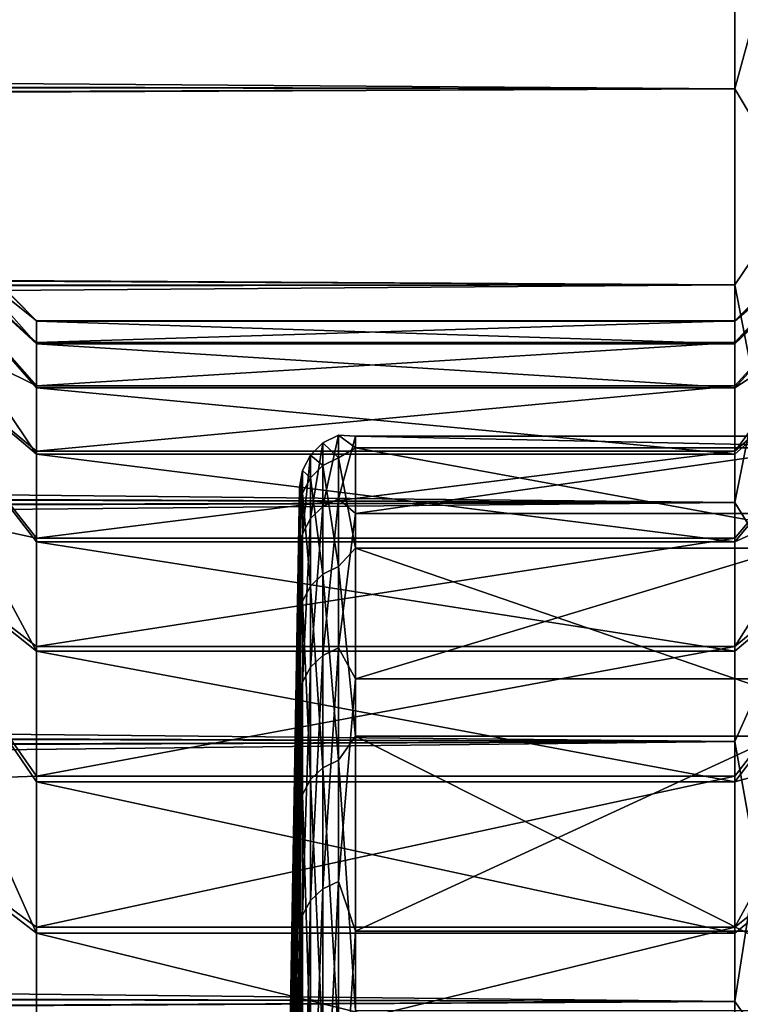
# Model space of a CAD drawing. Header units: metres. Extents: x -22 to 73, y -229 to 22.
# Tile 326 of 447: x 49.12 to 50.41, y 18.02 to 19.78. Entities that reach past the tile are written whole.
import ezdxf

# ---------------------------------------------------------------- set-up
doc = ezdxf.new("R2010")
doc.units = ezdxf.units.M
doc.layers.add('solid_509500_SW0001', color=7, linetype='CONTINUOUS')

msp = doc.modelspace()

# ---------------------------------------------------------------- linework, layer by layer
at = {"layer": 'solid_509500_SW0001'}
for points in [[(50.511261, 20.067514, 61.854393), (50.511261, 19.474037, 60.174686), (50.400002, 19.972187, 61.510643)], [(50.511261, 20.067514, 74.145607), (50.400002, 19.972187, 74.489357), (50.400002, 19.660933, 75.378868)], [(50.511261, 19.474037, 75.82531), (50.511261, 20.067514, 74.145607), (50.400002, 19.660933, 75.378868)], [(50.400002, 19.972187, 61.510643), (50.400002, 19.660933, 60.621128), (13.503396, 19.929052, 61.37936)], [(50.400002, 19.972187, 74.489357), (13.547023, 19.898575, 74.711685), (13.828957, 19.701248, 75.270546)], [(50.400002, 19.660933, 75.378868), (50.400002, 19.972187, 74.489357), (13.828957, 19.701248, 75.270546)], [(50.511261, 19.474037, 60.174686), (50.400002, 19.660933, 60.621128), (50.400002, 19.972187, 61.510643)], [(50.400002, 19.660933, 60.621128), (13.785079, 19.732504, 60.814716), (13.503396, 19.929052, 61.37936)], [(50.900002, 19.75, 68), (50.400002, 19.244701, 68.451614), (50.400002, 19.245459, 67.581856)], [(50.900002, 19.75, 68), (50.900002, 19.674845, 69.721329), (50.400002, 19.244701, 68.451614)], [(50.900002, 19.75, 68), (50.400002, 19.245459, 67.581856), (50.400002, 19.206928, 66.71299)], [(50.900002, 19.674845, 66.278671), (50.900002, 19.75, 68), (50.400002, 19.206928, 66.71299)], [(50.400002, 19.660933, 60.621128), (14.084914, 19.518549, 60.252338), (13.785079, 19.732504, 60.814716)], [(50.400002, 19.660933, 75.378868), (13.828957, 19.701248, 75.270546), (14.12989, 19.485779, 75.829712)], [(50.900002, 19.674845, 69.721329), (50.400002, 19.125416, 70.186546), (50.400002, 19.204662, 69.320389)], [(50.900002, 19.674845, 69.721329), (50.900002, 19.449953, 71.42955), (50.400002, 19.125416, 70.186546)], [(50.900002, 19.674845, 69.721329), (50.400002, 19.204662, 69.320389), (50.400002, 19.244701, 68.451614)], [(50.900002, 19.674845, 66.278671), (50.400002, 19.206928, 66.71299), (50.400002, 19.12919, 65.846733)], [(50.900002, 19.674845, 66.278671), (50.400002, 19.12919, 65.846733), (50.400002, 19.012403, 64.984871)], [(50.900002, 19.449953, 64.57045), (50.900002, 19.674845, 66.278671), (50.400002, 19.012403, 64.984871)], [(50.400002, 19.660933, 60.621128), (50.400002, 19.310083, 59.746475), (14.084914, 19.518549, 60.252338)], [(50.400002, 19.310083, 76.253525), (50.400002, 19.660933, 75.378868), (14.12989, 19.485779, 75.829712)], [(50.511261, 19.474037, 60.174686), (50.400002, 19.310083, 59.746475), (50.400002, 19.660933, 60.621128)], [(50.511261, 19.474037, 75.82531), (50.400002, 19.660933, 75.378868), (50.400002, 19.310083, 76.253525)], [(48.799999, 19.6, 68), (49.150002, 19.245459, 67.581856), (49.150002, 19.244701, 68.451614)], [(48.799999, 19.6, 68), (48.799999, 19.525415, 66.291748), (49.150002, 19.245459, 67.581856)], [(48.799999, 19.6, 68), (49.150002, 19.244701, 68.451614), (49.150002, 19.204662, 69.320389)], [(48.799999, 19.525415, 69.708252), (48.799999, 19.6, 68), (49.150002, 19.204662, 69.320389)], [(48.799999, 19.525415, 66.291748), (49.150002, 19.12919, 65.846733), (49.150002, 19.206928, 66.71299)], [(48.799999, 19.525415, 66.291748), (48.799999, 19.302233, 64.596497), (49.150002, 19.12919, 65.846733)], [(48.799999, 19.525415, 66.291748), (49.150002, 19.206928, 66.71299), (49.150002, 19.245459, 67.581856)], [(48.799999, 19.525415, 69.708252), (49.150002, 19.204662, 69.320389), (49.150002, 19.125416, 70.186546)], [(48.799999, 19.525415, 69.708252), (49.150002, 19.125416, 70.186546), (49.150002, 19.007137, 71.048157)], [(48.799999, 19.302233, 71.403503), (48.799999, 19.525415, 69.708252), (49.150002, 19.007137, 71.048157)], [(50.400002, 19.310083, 59.746475), (14.387745, 19.297123, 59.716221), (14.084914, 19.518549, 60.252338)], [(50.400002, 19.310083, 76.253525), (14.12989, 19.485779, 75.829712), (14.434284, 19.262398, 76.364212)], [(50.511261, 19.474037, 60.174686), (50.511261, 18.74025, 58.551365), (50.400002, 19.310083, 59.746475)], [(50.511261, 19.474037, 75.82531), (50.400002, 19.310083, 76.253525), (50.400002, 18.920345, 77.111557)], [(50.511261, 18.74025, 77.448631), (50.511261, 19.474037, 75.82531), (50.400002, 18.920345, 77.111557)], [(50.900002, 19.449953, 71.42955), (50.400002, 18.850044, 71.903633), (50.400002, 19.007137, 71.048157)], [(50.900002, 19.449953, 71.42955), (50.900002, 19.077036, 73.111679), (50.400002, 18.850044, 71.903633)], [(50.900002, 19.449953, 71.42955), (50.400002, 19.007137, 71.048157), (50.400002, 19.125416, 70.186546)], [(50.900002, 19.449953, 64.57045), (50.400002, 19.012403, 64.984871), (50.400002, 18.85681, 64.129181)], [(50.900002, 19.449953, 64.57045), (50.400002, 18.85681, 64.129181), (50.400002, 18.662714, 63.281357)], [(50.900002, 19.077036, 62.888325), (50.900002, 19.449953, 64.57045), (50.400002, 18.662714, 63.281357)], [(50.400002, 19.310083, 59.746475), (50.400002, 18.920345, 58.888443), (14.387745, 19.297123, 59.716221)], [(50.400002, 18.920345, 58.888443), (14.685101, 19.074324, 59.215343), (14.387745, 19.297123, 59.716221)], [(50.400002, 19.310083, 76.253525), (14.434284, 19.262398, 76.364212), (14.730822, 19.039371, 76.860153)], [(50.400002, 18.920345, 77.111557), (50.400002, 19.310083, 76.253525), (14.730822, 19.039371, 76.860153)], [(48.799999, 19.302233, 64.596497), (49.150002, 18.85681, 64.129181), (49.150002, 19.012403, 64.984871)], [(48.799999, 19.302233, 64.596497), (48.799999, 18.932146, 62.927147), (49.150002, 18.85681, 64.129181)], [(48.799999, 19.302233, 64.596497), (49.150002, 19.012403, 64.984871), (49.150002, 19.12919, 65.846733)], [(48.799999, 19.302233, 71.403503), (49.150002, 19.007137, 71.048157), (49.150002, 18.850044, 71.903633)], [(48.799999, 19.302233, 71.403503), (49.150002, 18.850044, 71.903633), (49.150002, 18.654491, 72.751045)], [(48.799999, 18.932146, 73.072853), (48.799999, 19.302233, 71.403503), (49.150002, 18.654491, 72.751045)], [(50.511261, 18.74025, 58.551365), (50.400002, 18.920345, 58.888443), (50.400002, 19.310083, 59.746475)], [(49.150002, 19.245459, 67.581856), (50.400002, 19.245459, 67.581856), (50.400002, 19.244701, 68.451614)], [(49.150002, 19.244701, 68.451614), (49.150002, 19.245459, 67.581856), (50.400002, 19.244701, 68.451614)], [(49.150002, 19.206928, 66.71299), (50.400002, 19.206928, 66.71299), (50.400002, 19.245459, 67.581856)], [(49.150002, 19.245459, 67.581856), (49.150002, 19.206928, 66.71299), (50.400002, 19.245459, 67.581856)], [(49.150002, 19.244701, 68.451614), (50.400002, 19.244701, 68.451614), (50.400002, 19.204662, 69.320389)], [(49.150002, 19.204662, 69.320389), (49.150002, 19.244701, 68.451614), (50.400002, 19.204662, 69.320389)], [(49.150002, 19.12919, 65.846733), (50.400002, 19.12919, 65.846733), (50.400002, 19.206928, 66.71299)], [(49.150002, 19.206928, 66.71299), (49.150002, 19.12919, 65.846733), (50.400002, 19.206928, 66.71299)], [(49.150002, 19.204662, 69.320389), (50.400002, 19.204662, 69.320389), (50.400002, 19.125416, 70.186546)], [(49.150002, 19.125416, 70.186546), (49.150002, 19.204662, 69.320389), (50.400002, 19.125416, 70.186546)], [(49.150002, 19.012403, 64.984871), (50.400002, 19.012403, 64.984871), (50.400002, 19.12919, 65.846733)], [(49.150002, 19.12919, 65.846733), (49.150002, 19.012403, 64.984871), (50.400002, 19.12919, 65.846733)], [(49.150002, 19.125416, 70.186546), (50.400002, 19.125416, 70.186546), (50.400002, 19.007137, 71.048157)], [(49.150002, 19.007137, 71.048157), (49.150002, 19.125416, 70.186546), (50.400002, 19.007137, 71.048157)], [(50.400002, 18.920345, 58.888443), (14.975471, 18.851667, 58.747181), (14.685101, 19.074324, 59.215343)], [(50.900002, 19.077036, 73.111679), (50.400002, 18.420834, 73.58886), (50.400002, 18.654491, 72.751045)], [(50.900002, 19.077036, 73.111679), (50.900002, 18.558929, 74.754898), (50.400002, 18.420834, 73.58886)], [(50.900002, 19.077036, 73.111679), (50.400002, 18.654491, 72.751045), (50.400002, 18.850044, 71.903633)], [(50.900002, 19.077036, 62.888325), (50.400002, 18.662714, 63.281357), (50.400002, 18.430536, 62.443218)], [(50.900002, 19.077036, 62.888325), (50.400002, 18.430536, 62.443218), (50.400002, 18.160715, 61.616356)], [(50.900002, 18.558929, 61.245102), (50.900002, 19.077036, 62.888325), (50.400002, 18.160715, 61.616356)], [(50.400002, 18.920345, 77.111557), (14.730822, 19.039371, 76.860153), (15.017339, 18.818947, 77.319183)], [(49.6628, 18.913515, 70.114502), (49.690479, 18.927324, 70.116043), (49.690479, 19.040913, 68.406052)], [(49.6628, 19.02702, 68.405754), (49.690479, 19.040913, 68.406052), (49.690479, 19.000326, 66.692772)], [(49.6628, 19.02702, 68.405754), (49.6628, 18.913515, 70.114502), (49.690479, 19.040913, 68.406052)], [(49.690479, 19.040913, 68.406052), (49.720963, 19.039129, 68.643486), (49.720963, 19.018393, 66.903069)], [(49.690479, 19.000326, 66.692772), (49.690479, 19.040913, 68.406052), (49.720963, 19.018393, 66.903069)], [(49.690479, 19.040913, 68.406052), (49.690479, 18.927324, 70.116043), (49.720963, 19.039129, 68.643486)], [(49.690479, 18.927324, 70.116043), (49.720963, 18.900927, 70.37854), (49.720963, 19.039129, 68.643486)], [(49.720963, 18.900927, 70.37854), (50.700001, 18.900927, 70.37854), (50.700001, 19.039129, 68.643486)], [(49.720963, 19.039129, 68.643486), (50.700001, 19.039129, 68.643486), (50.700001, 19.018393, 66.903069)], [(49.720963, 18.900927, 70.37854), (50.700001, 19.039129, 68.643486), (49.720963, 19.039129, 68.643486)], [(49.720963, 19.039129, 68.643486), (50.700001, 19.018393, 66.903069), (49.720963, 19.018393, 66.903069)], [(49.150002, 18.85681, 64.129181), (50.400002, 18.85681, 64.129181), (50.400002, 19.012403, 64.984871)], [(49.150002, 19.012403, 64.984871), (49.150002, 18.85681, 64.129181), (50.400002, 19.012403, 64.984871)], [(49.640697, 18.891951, 70.112091), (49.6628, 18.913515, 70.114502), (49.6628, 19.02702, 68.405754)], [(49.640697, 19.005327, 68.405289), (49.6628, 19.02702, 68.405754), (49.6628, 18.986464, 66.693726)], [(49.640697, 19.005327, 68.405289), (49.640697, 18.891951, 70.112091), (49.6628, 19.02702, 68.405754)], [(49.6628, 18.986464, 66.693726), (49.6628, 19.02702, 68.405754), (49.690479, 19.000326, 66.692772)], [(49.690479, 19.000326, 66.692772), (49.720963, 19.018393, 66.903069), (49.720963, 18.83889, 65.171806)], [(49.720963, 19.018393, 66.903069), (50.700001, 19.018393, 66.903069), (50.700001, 18.83889, 65.171806)], [(49.720963, 19.018393, 66.903069), (50.700001, 18.83889, 65.171806), (49.720963, 18.83889, 65.171806)], [(49.150002, 19.007137, 71.048157), (50.400002, 19.007137, 71.048157), (50.400002, 18.850044, 71.903633)], [(49.150002, 18.850044, 71.903633), (49.150002, 19.007137, 71.048157), (50.400002, 18.850044, 71.903633)], [(49.640697, 19.005327, 68.405289), (49.626297, 18.977911, 68.404709), (49.626297, 18.864698, 70.109039)], [(49.640697, 18.964815, 66.695213), (49.626297, 18.977911, 68.404709), (49.640697, 19.005327, 68.405289)], [(49.640697, 19.005327, 68.405289), (49.626297, 18.864698, 70.109039), (49.640697, 18.891951, 70.112091)], [(49.640697, 18.964815, 66.695213), (49.640697, 19.005327, 68.405289), (49.6628, 18.986464, 66.693726)], [(49.6628, 18.986464, 66.693726), (49.690479, 19.000326, 66.692772), (49.690479, 18.805891, 64.990074)], [(49.690479, 18.805891, 64.990074), (49.690479, 19.000326, 66.692772), (49.720963, 18.83889, 65.171806)], [(49.626297, 18.977911, 68.404709), (49.620975, 18.947437, 68.40406), (49.620975, 18.91007, 69.256126)], [(49.626297, 18.977911, 68.404709), (49.626297, 18.93746, 66.69709), (49.620975, 18.947437, 68.40406)], [(49.626297, 18.977911, 68.404709), (49.620975, 18.91007, 69.256126), (49.620975, 18.834406, 70.105659)], [(49.626297, 18.864698, 70.109039), (49.626297, 18.977911, 68.404709), (49.620975, 18.834406, 70.105659)], [(49.640697, 18.964815, 66.695213), (49.626297, 18.93746, 66.69709), (49.626297, 18.977911, 68.404709)], [(49.640697, 18.964815, 66.695213), (49.6628, 18.986464, 66.693726), (49.6628, 18.792171, 64.992264)], [(49.6628, 18.792171, 64.992264), (49.6628, 18.986464, 66.693726), (49.690479, 18.805891, 64.990074)], [(49.640697, 18.770744, 64.995697), (49.626297, 18.93746, 66.69709), (49.640697, 18.964815, 66.695213)], [(49.640697, 18.770744, 64.995697), (49.640697, 18.964815, 66.695213), (49.6628, 18.792171, 64.992264)], [(49.603432, 17.945564, 68.18425), (49.620975, 18.947437, 68.40406), (49.620975, 18.94643, 67.55117)], [(49.603432, 17.917906, 69.01284), (49.620975, 18.91007, 69.256126), (49.620975, 18.947437, 68.40406)], [(49.603432, 17.945564, 68.18425), (49.603432, 17.917906, 69.01284), (49.620975, 18.947437, 68.40406)], [(49.603432, 17.934925, 67.355263), (49.620975, 18.94643, 67.55117), (49.620975, 18.907049, 66.699188)], [(49.603432, 17.934925, 67.355263), (49.603432, 17.945564, 68.18425), (49.620975, 18.94643, 67.55117)], [(49.626297, 18.93746, 66.69709), (49.620975, 18.94643, 67.55117), (49.620975, 18.947437, 68.40406)], [(49.626297, 18.93746, 66.69709), (49.620975, 18.907049, 66.699188), (49.620975, 18.94643, 67.55117)], [(48.799999, 18.932146, 62.927147), (49.150002, 18.430536, 62.443218), (49.150002, 18.662714, 63.281357)], [(48.799999, 18.932146, 62.927147), (48.799999, 18.417974, 61.296406), (49.150002, 18.430536, 62.443218)], [(48.799999, 18.932146, 62.927147), (49.150002, 18.662714, 63.281357), (49.150002, 18.85681, 64.129181)], [(48.799999, 18.932146, 73.072853), (49.150002, 18.654491, 72.751045), (49.150002, 18.420834, 73.58886)], [(48.799999, 18.932146, 73.072853), (49.150002, 18.420834, 73.58886), (49.150002, 18.149605, 74.415169)], [(48.799999, 18.417974, 74.703598), (48.799999, 18.932146, 73.072853), (49.150002, 18.149605, 74.415169)], [(49.626297, 18.93746, 66.69709), (49.626297, 18.743668, 65.000031), (49.620975, 18.907049, 66.699188)], [(49.640697, 18.770744, 64.995697), (49.626297, 18.743668, 65.000031), (49.626297, 18.93746, 66.69709)], [(49.6628, 18.646864, 71.806122), (49.690479, 18.660479, 71.808907), (49.690479, 18.927324, 70.116043)], [(49.6628, 18.913515, 70.114502), (49.6628, 18.646864, 71.806122), (49.690479, 18.927324, 70.116043)], [(49.690479, 18.927324, 70.116043), (49.690479, 18.660479, 71.808907), (49.720963, 18.900927, 70.37854)], [(50.400002, 18.920345, 58.888443), (50.400002, 18.492506, 58.048759), (14.975471, 18.851667, 58.747181)], [(50.400002, 18.920345, 77.111557), (15.017339, 18.818947, 77.319183), (15.300281, 18.596172, 77.756149)], [(50.400002, 18.492506, 77.951241), (50.400002, 18.920345, 77.111557), (15.300281, 18.596172, 77.756149)], [(49.603432, 17.852011, 69.839272), (49.620975, 18.834406, 70.105659), (49.620975, 18.91007, 69.256126)], [(49.603432, 17.917906, 69.01284), (49.603432, 17.852011, 69.839272), (49.620975, 18.91007, 69.256126)], [(49.603432, 17.886011, 66.527657), (49.620975, 18.907049, 66.699188), (49.620975, 18.829378, 65.849838)], [(49.603432, 17.886011, 66.527657), (49.603432, 17.934925, 67.355263), (49.620975, 18.907049, 66.699188)], [(49.626297, 18.743668, 65.000031), (49.620975, 18.829378, 65.849838), (49.620975, 18.907049, 66.699188)], [(49.640697, 18.625605, 71.801788), (49.6628, 18.646864, 71.806122), (49.6628, 18.913515, 70.114502)], [(49.640697, 18.891951, 70.112091), (49.640697, 18.625605, 71.801788), (49.6628, 18.913515, 70.114502)], [(50.511261, 18.74025, 58.551365), (50.400002, 18.492506, 58.048759), (50.400002, 18.920345, 58.888443)], [(50.511261, 18.74025, 77.448631), (50.400002, 18.920345, 77.111557), (50.400002, 18.492506, 77.951241)], [(49.640697, 18.891951, 70.112091), (49.626297, 18.864698, 70.109039), (49.626297, 18.598738, 71.796303)], [(49.640697, 18.891951, 70.112091), (49.626297, 18.598738, 71.796303), (49.640697, 18.625605, 71.801788)], [(49.690479, 18.660479, 71.808907), (49.720963, 18.604942, 72.093735), (49.720963, 18.900927, 70.37854)], [(49.720963, 18.604942, 72.093735), (50.700001, 18.604942, 72.093735), (50.700001, 18.900927, 70.37854)], [(49.720963, 18.604942, 72.093735), (50.700001, 18.900927, 70.37854), (49.720963, 18.900927, 70.37854)], [(49.150002, 18.662714, 63.281357), (50.400002, 18.662714, 63.281357), (50.400002, 18.85681, 64.129181)], [(49.150002, 18.85681, 64.129181), (49.150002, 18.662714, 63.281357), (50.400002, 18.85681, 64.129181)], [(49.626297, 18.864698, 70.109039), (49.620975, 18.834406, 70.105659), (49.620975, 18.720596, 70.95092)], [(49.626297, 18.864698, 70.109039), (49.620975, 18.720596, 70.95092), (49.620975, 18.568871, 71.790207)], [(49.626297, 18.598738, 71.796303), (49.626297, 18.864698, 70.109039), (49.620975, 18.568871, 71.790207)], [(50.400002, 18.492506, 58.048759), (15.263559, 18.62553, 58.300018), (14.975471, 18.851667, 58.747181)], [(49.150002, 18.850044, 71.903633), (50.400002, 18.850044, 71.903633), (50.400002, 18.654491, 72.751045)], [(49.150002, 18.654491, 72.751045), (49.150002, 18.850044, 71.903633), (50.400002, 18.654491, 72.751045)], [(49.690479, 18.805891, 64.990074), (49.720963, 18.83889, 65.171806), (49.720963, 18.502123, 63.464149)], [(49.720963, 18.83889, 65.171806), (50.700001, 18.83889, 65.171806), (50.700001, 18.502123, 63.464149)], [(49.720963, 18.83889, 65.171806), (50.700001, 18.502123, 63.464149), (49.720963, 18.502123, 63.464149)], [(49.603432, 17.748018, 70.661774), (49.620975, 18.720596, 70.95092), (49.620975, 18.834406, 70.105659)], [(49.603432, 17.852011, 69.839272), (49.603432, 17.748018, 70.661774), (49.620975, 18.834406, 70.105659)], [(49.603432, 17.798929, 65.703186), (49.620975, 18.829378, 65.849838), (49.620975, 18.71357, 65.004845)], [(49.603432, 17.798929, 65.703186), (49.603432, 17.886011, 66.527657), (49.620975, 18.829378, 65.849838)], [(49.626297, 18.743668, 65.000031), (49.620975, 18.71357, 65.004845), (49.620975, 18.829378, 65.849838)], [(49.6628, 18.792171, 64.992264), (49.690479, 18.805891, 64.990074), (49.690479, 18.459185, 63.311745)], [(49.690479, 18.459185, 63.311745), (49.690479, 18.805891, 64.990074), (49.720963, 18.502123, 63.464149)], [(49.640697, 18.770744, 64.995697), (49.6628, 18.792171, 64.992264), (49.6628, 18.445717, 63.315166)], [(49.6628, 18.445717, 63.315166), (49.6628, 18.792171, 64.992264), (49.690479, 18.459185, 63.311745)], [(49.640697, 18.424686, 63.320507), (49.626297, 18.743668, 65.000031), (49.640697, 18.770744, 64.995697)], [(49.640697, 18.424686, 63.320507), (49.640697, 18.770744, 64.995697), (49.6628, 18.445717, 63.315166)], [(49.626297, 18.743668, 65.000031), (49.626297, 18.398109, 63.327259), (49.620975, 18.71357, 65.004845)], [(49.640697, 18.424686, 63.320507), (49.626297, 18.398109, 63.327259), (49.626297, 18.743668, 65.000031)], [(50.511261, 18.74025, 58.551365), (50.511261, 17.871437, 56.99612), (50.400002, 18.492506, 58.048759)], [(50.511261, 18.74025, 77.448631), (50.400002, 18.492506, 77.951241), (50.400002, 18.027424, 78.770882)], [(50.511261, 17.871437, 79.003883), (50.511261, 18.74025, 77.448631), (50.400002, 18.027424, 78.770882)], [(49.603432, 17.606152, 71.4786), (49.620975, 18.568871, 71.790207), (49.620975, 18.720596, 70.95092)], [(49.603432, 17.748018, 70.661774), (49.603432, 17.606152, 71.4786), (49.620975, 18.720596, 70.95092)], [(49.603432, 17.673862, 64.883621), (49.620975, 18.71357, 65.004845), (49.620975, 18.559862, 64.165924)], [(49.603432, 17.673862, 64.883621), (49.603432, 17.798929, 65.703186), (49.620975, 18.71357, 65.004845)], [(49.626297, 18.398109, 63.327259), (49.620975, 18.559862, 64.165924), (49.620975, 18.71357, 65.004845)], [(49.150002, 18.430536, 62.443218), (50.400002, 18.430536, 62.443218), (50.400002, 18.662714, 63.281357)], [(49.150002, 18.662714, 63.281357), (49.150002, 18.430536, 62.443218), (50.400002, 18.662714, 63.281357)], [(49.6628, 18.229229, 73.466934), (49.690479, 18.242538, 73.470924), (49.690479, 18.660479, 71.808907)], [(49.6628, 18.646864, 71.806122), (49.6628, 18.229229, 73.466934), (49.690479, 18.660479, 71.808907)], [(49.690479, 18.660479, 71.808907), (49.690479, 18.242538, 73.470924), (49.720963, 18.604942, 72.093735)], [(49.150002, 18.654491, 72.751045), (50.400002, 18.654491, 72.751045), (50.400002, 18.420834, 73.58886)], [(49.150002, 18.420834, 73.58886), (49.150002, 18.654491, 72.751045), (50.400002, 18.420834, 73.58886)], [(49.640697, 18.208445, 73.460701), (49.6628, 18.229229, 73.466934), (49.6628, 18.646864, 71.806122)], [(49.640697, 18.625605, 71.801788), (49.640697, 18.208445, 73.460701), (49.6628, 18.646864, 71.806122)], [(50.400002, 18.492506, 58.048759), (15.55497, 18.391216, 57.862782), (15.263559, 18.62553, 58.300018)], [(49.640697, 18.625605, 71.801788), (49.626297, 18.598738, 71.796303), (49.626297, 18.18218, 73.45282)], [(49.640697, 18.625605, 71.801788), (49.626297, 18.18218, 73.45282), (49.640697, 18.208445, 73.460701)], [(50.400002, 18.492506, 77.951241), (15.300281, 18.596172, 77.756149), (15.588497, 18.363661, 78.18705)], [(49.626297, 18.598738, 71.796303), (49.620975, 18.568871, 71.790207), (49.620975, 18.379539, 72.621819)], [(49.626297, 18.598738, 71.796303), (49.620975, 18.379539, 72.621819), (49.620975, 18.152983, 73.444069)], [(49.626297, 18.18218, 73.45282), (49.626297, 18.598738, 71.796303), (49.620975, 18.152983, 73.444069)], [(49.690479, 18.242538, 73.470924), (49.720963, 18.153643, 73.77475), (49.720963, 18.604942, 72.093735)], [(49.720963, 18.153643, 73.77475), (50.700001, 18.153643, 73.77475), (50.700001, 18.604942, 72.093735)], [(49.720963, 18.153643, 73.77475), (50.700001, 18.604942, 72.093735), (49.720963, 18.604942, 72.093735)], [(49.603432, 17.426712, 72.288002), (49.620975, 18.379539, 72.621819), (49.620975, 18.568871, 71.790207)], [(49.603432, 17.606152, 71.4786), (49.603432, 17.426712, 72.288002), (49.620975, 18.568871, 71.790207)], [(49.603432, 17.511078, 64.070709), (49.620975, 18.559862, 64.165924), (49.620975, 18.368565, 63.334763)], [(49.603432, 17.511078, 64.070709), (49.603432, 17.673862, 64.883621), (49.620975, 18.559862, 64.165924)], [(49.626297, 18.398109, 63.327259), (49.620975, 18.368565, 63.334763), (49.620975, 18.559862, 64.165924)], [(50.900002, 18.558929, 74.754898), (50.400002, 17.841291, 75.228477), (50.400002, 18.149605, 74.415169)], [(50.900002, 18.558929, 74.754898), (50.900002, 17.899578, 76.34671), (50.400002, 17.841291, 75.228477)], [(50.900002, 18.558929, 74.754898), (50.400002, 18.149605, 74.415169), (50.400002, 18.420834, 73.58886)], [(50.900002, 18.558929, 61.245102), (50.400002, 18.160715, 61.616356), (50.400002, 17.853851, 60.802605)], [(50.900002, 18.558929, 61.245102), (50.400002, 17.853851, 60.802605), (50.400002, 17.510506, 60.003456)], [(50.900002, 17.899578, 59.65329), (50.900002, 18.558929, 61.245102), (50.400002, 17.510506, 60.003456)], [(49.690479, 18.459185, 63.311745), (49.720963, 18.502123, 63.464149), (49.720963, 18.0109, 61.794361)], [(49.720963, 18.502123, 63.464149), (50.700001, 18.502123, 63.464149), (50.700001, 18.0109, 61.794361)], [(49.720963, 18.502123, 63.464149), (50.700001, 18.0109, 61.794361), (49.720963, 18.0109, 61.794361)], [(50.400002, 18.492506, 58.048759), (50.400002, 18.027424, 57.229115), (15.55497, 18.391216, 57.862782)], [(50.400002, 18.492506, 77.951241), (15.588497, 18.363661, 78.18705), (15.893443, 18.111414, 78.629051)], [(50.400002, 18.027424, 78.770882), (50.400002, 18.492506, 77.951241), (15.893443, 18.111414, 78.629051)], [(50.511261, 17.871437, 56.99612), (50.400002, 18.027424, 57.229115), (50.400002, 18.492506, 58.048759)], [(49.6628, 18.445717, 63.315166), (49.690479, 18.459185, 63.311745), (49.690479, 17.963013, 61.671383)], [(49.690479, 17.963013, 61.671383), (49.690479, 18.459185, 63.311745), (49.720963, 18.0109, 61.794361)], [(48.799999, 18.417974, 61.296406), (49.150002, 18.160715, 61.616356), (49.150002, 18.430536, 62.443218)], [(49.150002, 18.160715, 61.616356), (50.400002, 18.160715, 61.616356), (50.400002, 18.430536, 62.443218)], [(49.150002, 18.430536, 62.443218), (49.150002, 18.160715, 61.616356), (50.400002, 18.430536, 62.443218)], [(49.640697, 18.424686, 63.320507), (49.6628, 18.445717, 63.315166), (49.6628, 17.949907, 61.675999)], [(49.6628, 17.949907, 61.675999), (49.6628, 18.445717, 63.315166), (49.690479, 17.963013, 61.671383)], [(48.799999, 18.417974, 61.296406), (49.150002, 17.853851, 60.802605), (49.150002, 18.160715, 61.616356)], [(48.799999, 18.417974, 61.296406), (48.799999, 17.763632, 59.716682), (49.150002, 17.853851, 60.802605)], [(48.799999, 18.417974, 74.703598), (49.150002, 18.149605, 74.415169), (49.150002, 17.841291, 75.228477)], [(48.799999, 18.417974, 74.703598), (49.150002, 17.841291, 75.228477), (49.150002, 17.496593, 76.026939)], [(48.799999, 17.763632, 76.283318), (48.799999, 18.417974, 74.703598), (49.150002, 17.496593, 76.026939)], [(49.150002, 18.420834, 73.58886), (50.400002, 18.420834, 73.58886), (50.400002, 18.149605, 74.415169)], [(49.150002, 18.149605, 74.415169), (49.150002, 18.420834, 73.58886), (50.400002, 18.149605, 74.415169)], [(49.640697, 17.929441, 61.683208), (49.626297, 18.398109, 63.327259), (49.640697, 18.424686, 63.320507)], [(49.640697, 17.929441, 61.683208), (49.640697, 18.424686, 63.320507), (49.6628, 17.949907, 61.675999)], [(49.626297, 18.398109, 63.327259), (49.626297, 17.903578, 61.692322), (49.620975, 18.368565, 63.334763)], [(49.640697, 17.929441, 61.683208), (49.626297, 17.903578, 61.692322), (49.626297, 18.398109, 63.327259)], [(50.400002, 18.027424, 57.229115), (15.859923, 18.139854, 57.419563), (15.55497, 18.391216, 57.862782)], [(49.603432, 17.210081, 73.088249), (49.620975, 18.152983, 73.444069), (49.620975, 18.379539, 72.621819)], [(49.603432, 17.426712, 72.288002), (49.603432, 17.210081, 73.088249), (49.620975, 18.379539, 72.621819)], [(49.603432, 17.310925, 63.266178), (49.620975, 18.368565, 63.334763), (49.620975, 18.140066, 62.51305)], [(49.603432, 17.310925, 63.266178), (49.603432, 17.511078, 64.070709), (49.620975, 18.368565, 63.334763)], [(49.626297, 17.903578, 61.692322), (49.620975, 18.140066, 62.51305), (49.620975, 18.368565, 63.334763)], [(49.6628, 17.66399, 75.083473), (49.690479, 17.676888, 75.088646), (49.690479, 18.242538, 73.470924)], [(49.6628, 18.229229, 73.466934), (49.6628, 17.66399, 75.083473), (49.690479, 18.242538, 73.470924)], [(49.690479, 18.242538, 73.470924), (49.690479, 17.676888, 75.088646), (49.720963, 18.153643, 73.77475)], [(49.640697, 17.64385, 75.075394), (49.6628, 17.66399, 75.083473), (49.6628, 18.229229, 73.466934)], [(49.640697, 18.208445, 73.460701), (49.640697, 17.64385, 75.075394), (49.6628, 18.229229, 73.466934)], [(49.640697, 18.208445, 73.460701), (49.626297, 18.18218, 73.45282), (49.626297, 17.618401, 75.065193)], [(49.640697, 18.208445, 73.460701), (49.626297, 17.618401, 75.065193), (49.640697, 17.64385, 75.075394)], [(49.626297, 18.18218, 73.45282), (49.620975, 18.152983, 73.444069), (49.620975, 17.889662, 74.255287)], [(49.626297, 18.18218, 73.45282), (49.620975, 17.889662, 74.255287), (49.620975, 17.590109, 75.053848)], [(49.626297, 17.618401, 75.065193), (49.626297, 18.18218, 73.45282), (49.620975, 17.590109, 75.053848)], [(49.150002, 17.853851, 60.802605), (50.400002, 17.853851, 60.802605), (50.400002, 18.160715, 61.616356)], [(49.150002, 18.160715, 61.616356), (49.150002, 17.853851, 60.802605), (50.400002, 18.160715, 61.616356)], [(49.150002, 18.149605, 74.415169), (50.400002, 18.149605, 74.415169), (50.400002, 17.841291, 75.228477)], [(49.150002, 17.841291, 75.228477), (49.150002, 18.149605, 74.415169), (50.400002, 17.841291, 75.228477)], [(49.603432, 16.956726, 73.87764), (49.620975, 17.889662, 74.255287), (49.620975, 18.152983, 73.444069)], [(49.603432, 17.210081, 73.088249), (49.603432, 16.956726, 73.87764), (49.620975, 18.152983, 73.444069)], [(49.690479, 17.676888, 75.088646), (49.720963, 17.550798, 75.407562), (49.720963, 18.153643, 73.77475)], [(49.720963, 17.550798, 75.407562), (50.700001, 17.550798, 75.407562), (50.700001, 18.153643, 73.77475)], [(49.720963, 17.550798, 75.407562), (50.700001, 18.153643, 73.77475), (49.720963, 18.153643, 73.77475)], [(50.400002, 18.027424, 57.229115), (16.189465, 17.860846, 56.955082), (15.859923, 18.139854, 57.419563)], [(49.603432, 17.07383, 62.471748), (49.620975, 18.140066, 62.51305), (49.620975, 17.874828, 61.70245)], [(49.603432, 17.07383, 62.471748), (49.603432, 17.310925, 63.266178), (49.620975, 18.140066, 62.51305)], [(49.626297, 17.903578, 61.692322), (49.620975, 17.874828, 61.70245), (49.620975, 18.140066, 62.51305)], [(50.400002, 18.027424, 78.770882), (15.893443, 18.111414, 78.629051), (16.226212, 17.828581, 79.096924)], [(50.400002, 18.027424, 57.229115), (50.400002, 17.526039, 56.431164), (16.189465, 17.860846, 56.955082)], [(50.400002, 17.526039, 79.56884), (50.400002, 18.027424, 78.770882), (16.226212, 17.828581, 79.096924)], [(50.511261, 17.871437, 56.99612), (50.400002, 17.526039, 56.431164), (50.400002, 18.027424, 57.229115)], [(50.511261, 17.871437, 79.003883), (50.400002, 18.027424, 78.770882), (50.400002, 17.526039, 79.56884)]]:
    msp.add_3dface(points, dxfattribs=at)

doc.saveas('drawing.dxf')
